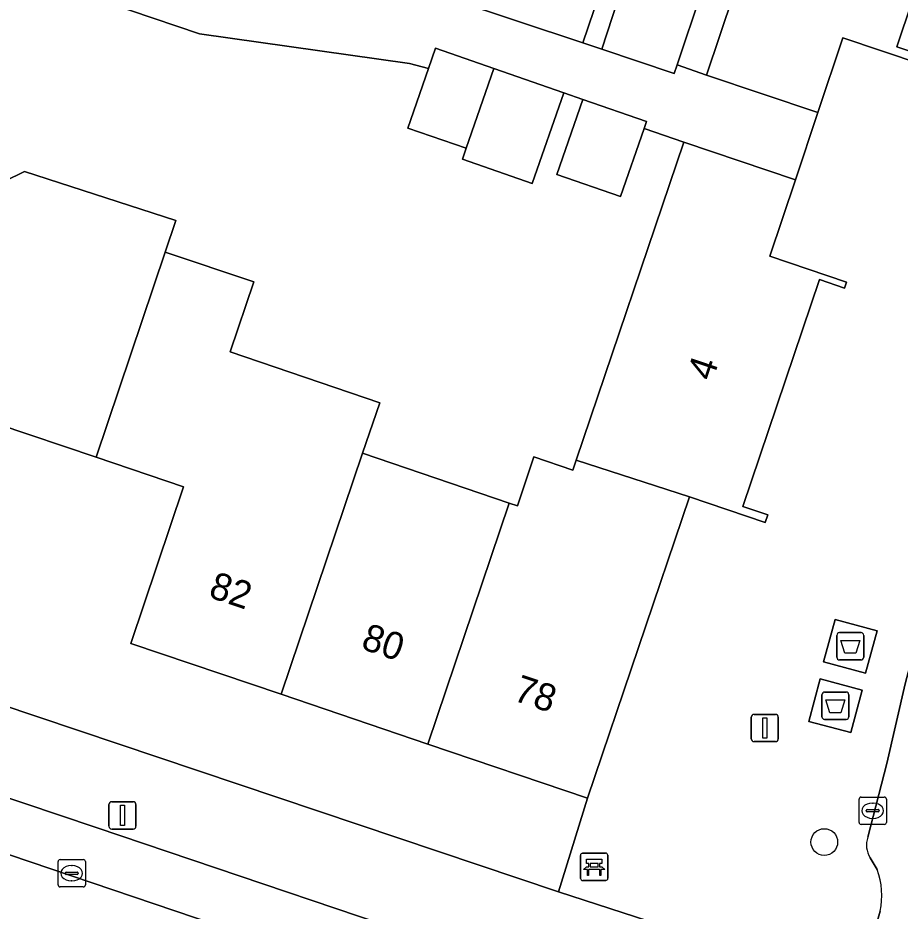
# Model space of a CAD drawing. Extents: x 158086 to 159499, y 382904 to 383981.
# Drawn here: x 158697.45 to 158729.8, y 383344.28 to 383377.02 of the extents above; entities that cross this region are included whole.
import ezdxf

# ---------------------------------------------------------------- set-up
doc = ezdxf.new("R2010")
doc.units = 0
for name, color, linetype in [('IMGEO_Afval_apart_plaats', 7, 'Continuous'), ('IMGEO_Bank', 7, 'Continuous'), ('IMGEO_Boom', 7, 'Continuous'), ('IMGEO_Erf', 7, 'Continuous'), ('IMGEO_Kolk', 7, 'Continuous'), ('IMGEO_Lichtmast', 7, 'Continuous'), ('IMGEO_Pand', 7, 'Continuous'), ('IMGEO_Pand_nummerreeks', 7, 'Continuous'), ('IMGEO_Parkeervlak_open', 7, 'Continuous'), ('IMGEO_Rijbaan_lokaal_gesloten', 7, 'Continuous'), ('IMGEO_Rijbaan_lokaal_open', 7, 'Continuous'), ('IMGEO_Voetpad_gesloten', 7, 'Continuous'), ('IMGEO_Voetpad_open', 7, 'Continuous')]:
    doc.layers.add(name, color=color, linetype=linetype)

msp = doc.modelspace()

# ---------------------------------------------------------------- linework, layer by layer
at = {"layer": 'IMGEO_Afval_apart_plaats'}
for p, q in [((158727.476, 383353.588), (158727.476, 383354.388)), ((158727.476, 383354.388), (158727.476, 383353.588)), ((158727.576, 383354.488), (158728.366, 383354.488)), ((158728.366, 383354.488), (158727.576, 383354.488)), ((158728.466, 383354.388), (158728.466, 383353.588)), ((158728.466, 383353.588), (158728.466, 383354.388)), ((158728.366, 383353.488), (158727.576, 383353.488)), ((158727.576, 383353.488), (158728.366, 383353.488)), ((158726.929, 383351.408), (158726.929, 383352.208)), ((158726.929, 383352.208), (158726.929, 383351.408)), ((158727.029, 383352.308), (158727.819, 383352.308)), ((158727.819, 383352.308), (158727.029, 383352.308)), ((158727.919, 383352.208), (158727.919, 383351.408)), ((158727.919, 383351.408), (158727.919, 383352.208)), ((158727.819, 383351.308), (158727.029, 383351.308)), ((158727.029, 383351.308), (158727.819, 383351.308))]:
    msp.add_line(p, q, dxfattribs=at)
for points in [[(158727.619, 383354.202), (158728.323, 383354.202), (158728.174, 383353.732), (158727.768, 383353.732), (158727.619, 383354.202)], [(158727.072, 383352.022), (158727.776, 383352.022), (158727.627, 383351.552), (158727.221, 383351.552), (158727.072, 383352.022)]]:
    msp.add_lwpolyline(points, dxfattribs=at)
for centre, start, end in [((158727.576, 383354.388), 90, 180), ((158727.576, 383354.388), 90, 180), ((158728.366, 383354.388), 0, 90), ((158728.366, 383354.388), 360, 90), ((158727.576, 383353.588), 180, 270), ((158727.576, 383353.588), 180, 270), ((158728.366, 383353.588), 270, 0), ((158728.366, 383353.588), 270, 0), ((158727.029, 383352.208), 90, 180), ((158727.029, 383352.208), 90, 180), ((158727.819, 383352.208), 0, 90), ((158727.819, 383352.208), 360, 90), ((158727.029, 383351.408), 180, 270), ((158727.029, 383351.408), 180, 270), ((158727.819, 383351.408), 270, 0), ((158727.819, 383351.408), 270, 0)]:
    msp.add_arc(centre, 0.1, start, end, dxfattribs=at)
at = {"layer": 'IMGEO_Bank'}
for p, q in [((158718.08, 383345.481), (158718.08, 383346.322)), ((158718.08, 383346.322), (158718.08, 383345.481)), ((158718.155, 383346.406), (158718.996, 383346.406)), ((158718.996, 383346.406), (158718.155, 383346.406)), ((158719.08, 383346.331), (158719.08, 383345.49)), ((158719.08, 383345.49), (158719.08, 383346.331)), ((158718.389, 383345.912), (158718.389, 383346.018)), ((158718.433, 383346.018), (158718.433, 383345.912)), ((158718.721, 383346.024), (158718.439, 383346.024)), ((158718.727, 383345.912), (158718.727, 383346.018)), ((158718.771, 383346.018), (158718.771, 383345.912)), ((158718.777, 383345.804), (158718.384, 383345.804)), ((158718.439, 383345.906), (158718.721, 383345.906)), ((158719.005, 383345.406), (158718.164, 383345.406)), ((158718.164, 383345.406), (158719.005, 383345.406))]:
    msp.add_line(p, q, dxfattribs=at)
for points in [[(158718.383, 383346.024), (158718.297, 383346.024), (158718.297, 383346.185), (158718.86, 383346.185), (158718.86, 383346.024), (158718.777, 383346.024)], [(158718.327, 383345.804), (158718.185, 383345.804), (158718.297, 383345.906), (158718.383, 383345.906)], [(158718.377, 383345.797), (158718.377, 383345.59), (158718.334, 383345.59), (158718.334, 383345.797)], [(158718.777, 383345.906), (158718.86, 383345.906), (158718.972, 383345.804), (158718.833, 383345.804)], [(158718.827, 383345.797), (158718.827, 383345.59), (158718.783, 383345.59), (158718.783, 383345.797)]]:
    msp.add_lwpolyline(points, dxfattribs=at)
for centre, radius, start, end in [((158718.158, 383346.328), 0.0779, 92.4484, 184.2845), ((158718.158, 383346.328), 0.0779, 92.4484, 184.2845), ((158719.002, 383346.328), 0.0779, 2.4484, 94.2845), ((158719.002, 383346.328), 0.0779, 2.4484, 94.2845), ((158718.382, 383346.017), 0.00671, 2.8957, 87.1043), ((158718.439, 383346.017), 0.00671, 92.8957, 177.1043), ((158718.721, 383346.017), 0.00671, 2.8957, 87.1043), ((158718.778, 383346.017), 0.00671, 92.8957, 177.1043), ((158718.327, 383345.797), 0.00671, 2.8957, 87.1043), ((158718.384, 383345.797), 0.00671, 92.8957, 177.1043), ((158718.382, 383345.913), 0.00671, 272.8957, 357.1043), ((158718.439, 383345.913), 0.00671, 182.8957, 267.1043), ((158718.721, 383345.913), 0.00671, 272.8957, 357.1043), ((158718.778, 383345.913), 0.00671, 182.8957, 267.1043), ((158718.776, 383345.797), 0.00671, 2.8957, 87.1043), ((158718.833, 383345.797), 0.00671, 92.8957, 177.1043), ((158718.158, 383345.484), 0.0779, 182.4484, 274.2845), ((158718.158, 383345.484), 0.0779, 182.4484, 274.2845), ((158719.002, 383345.484), 0.0779, 272.4484, 4.2845), ((158719.002, 383345.484), 0.0779, 272.4484, 4.2845)]:
    msp.add_arc(centre, radius, start, end, dxfattribs=at)
at = {"layer": 'IMGEO_Boom'}
msp.add_circle((158727.018, 383346.814), 0.489, dxfattribs=at)
at = {"layer": 'IMGEO_Erf'}
for points in [[(158722.521, 383377.968), (158721.626, 383375.3), (158722.705, 383374.912), (158726.685, 383386.774)], [(158719.174, 383379.091), (158718.17, 383376.095), (158718.865, 383375.862), (158719.835, 383378.869)], [(158696.214, 383370.661), (158697.692, 383371.39), (158703.244, 383369.584), (158702.856, 383368.433), (158706.101, 383367.339), (158705.237, 383364.775), (158710.721, 383362.914), (158710.092, 383361.061), (158715.469, 383359.237), (158715.767, 383359.136), (158716.374, 383360.928), (158717.797, 383360.446), (158717.918, 383360.804), (158721.868, 383372.461), (158720.41, 383372.967), (158719.543, 383370.469), (158717.213, 383371.277), (158718.166, 383374.027), (158717.464, 383374.27), (158716.313, 383370.95), (158713.749, 383371.839), (158713.886, 383372.235), (158711.744, 383372.978), (158712.5, 383375.158), (158711.815, 383375.343), (158704.106, 383376.428), (158696.512, 383379.002)], [(158632.176, 383373.566), (158717.275, 383344.991), (158718.333, 383348.422), (158712.477, 383350.406), (158707.098, 383352.228), (158701.588, 383354.095), (158703.529, 383359.825), (158700.316, 383360.913), (158696.682, 383362.144)]]:
    msp.add_lwpolyline(points, dxfattribs=at)
at = {"layer": 'IMGEO_Kolk'}
for p, q in [((158728.292, 383347.535), (158728.292, 383348.387)), ((158728.367, 383348.461), (158729.219, 383348.461)), ((158729.293, 383348.387), (158729.293, 383347.535)), ((158728.551, 383347.955), (158728.551, 383347.967)), ((158728.594, 383348.004), (158728.992, 383348.004)), ((158728.78, 383348.241), (158728.805, 383348.241)), ((158729.035, 383347.967), (158729.035, 383347.955)), ((158728.989, 383347.918), (158728.591, 383347.918)), ((158728.803, 383347.681), (158728.778, 383347.681)), ((158729.219, 383347.461), (158728.367, 383347.461)), ((158698.923, 383345.243), (158698.923, 383346.095)), ((158698.998, 383346.169), (158699.85, 383346.169)), ((158699.924, 383346.095), (158699.924, 383345.243)), ((158699.182, 383345.663), (158699.182, 383345.675)), ((158699.225, 383345.712), (158699.623, 383345.712)), ((158699.411, 383345.949), (158699.436, 383345.949)), ((158699.666, 383345.675), (158699.666, 383345.663)), ((158699.62, 383345.626), (158699.222, 383345.626)), ((158699.434, 383345.389), (158699.409, 383345.389)), ((158699.85, 383345.169), (158698.998, 383345.169))]:
    msp.add_line(p, q, dxfattribs=at)
for points in [[(158728.292, 383347.535), (158728.292, 383348.387)], [(158728.367, 383348.461), (158729.219, 383348.461)], [(158729.293, 383348.387), (158729.293, 383347.535)], [(158729.219, 383347.461), (158728.367, 383347.461)], [(158698.923, 383345.243), (158698.923, 383346.095)], [(158698.998, 383346.169), (158699.85, 383346.169)], [(158699.924, 383346.095), (158699.924, 383345.243)], [(158699.85, 383345.169), (158698.998, 383345.169)]]:
    msp.add_lwpolyline(points, dxfattribs=at)
for centre, radius, start, end in [((158728.369, 383348.385), 0.0765, 91.552, 178.448), ((158728.369, 383348.385), 0.0765, 91.552, 178.448), ((158729.217, 383348.385), 0.0765, 1.552, 88.448), ((158729.217, 383348.385), 0.0765, 1.552, 88.448), ((158728.591, 383347.964), 0.0403, 85.8775, 175.7526), ((158728.588, 383347.954), 0.0366, 178.938, 274.7102), ((158728.992, 383347.961), 0.043, 264.8664, 352.4533), ((158728.996, 383347.966), 0.0386, 1.7309, 96.639), ((158728.369, 383347.537), 0.0765, 181.552, 268.448), ((158728.369, 383347.537), 0.0765, 181.552, 268.448), ((158729.217, 383347.537), 0.0765, 271.552, 358.448), ((158729.217, 383347.537), 0.0765, 271.552, 358.448), ((158699, 383346.093), 0.0765, 91.552, 178.448), ((158699, 383346.093), 0.0765, 91.552, 178.448), ((158699.848, 383346.093), 0.0765, 1.552, 88.448), ((158699.848, 383346.093), 0.0765, 1.552, 88.448), ((158699.222, 383345.672), 0.0403, 85.8775, 175.7526), ((158699.219, 383345.662), 0.0366, 178.938, 274.7102), ((158699.623, 383345.669), 0.043, 264.8664, 352.4533), ((158699.627, 383345.674), 0.0386, 1.7309, 96.639), ((158699, 383345.245), 0.0765, 181.552, 268.448), ((158699, 383345.245), 0.0765, 181.552, 268.448), ((158699.848, 383345.245), 0.0765, 271.552, 358.448), ((158699.848, 383345.245), 0.0765, 271.552, 358.448)]:
    msp.add_arc(centre, radius, start, end, dxfattribs=at)
for centre, major_axis, ratio, start_param, end_param in [((158728.779, 383347.961), (-0.387, 0.002), 0.722429, 4.712389, 7.853982), ((158728.804, 383347.961), (-0.39, 0.002), 0.717154, 1.570796, 4.712389), ((158699.41, 383345.669), (-0.387, 0.002), 0.722429, 4.712389, 7.853982), ((158699.435, 383345.669), (-0.39, 0.002), 0.717154, 1.570796, 4.712389)]:
    msp.add_ellipse(centre, major_axis=major_axis, ratio=ratio, start_param=start_param, end_param=end_param, dxfattribs=at)
at = {"layer": 'IMGEO_Lichtmast'}
for p, q in [((158724.342, 383350.593), (158724.342, 383351.393)), ((158724.342, 383351.393), (158724.342, 383350.593)), ((158724.442, 383351.493), (158725.232, 383351.493)), ((158725.232, 383351.493), (158724.442, 383351.493)), ((158725.332, 383351.393), (158725.332, 383350.593)), ((158725.332, 383350.593), (158725.332, 383351.393)), ((158725.232, 383350.493), (158724.442, 383350.493)), ((158724.442, 383350.493), (158725.232, 383350.493)), ((158700.891, 383348.29), (158701.681, 383348.29)), ((158701.681, 383348.29), (158700.891, 383348.29)), ((158700.791, 383347.39), (158700.791, 383348.19)), ((158700.791, 383348.19), (158700.791, 383347.39)), ((158701.781, 383348.19), (158701.781, 383347.39)), ((158701.781, 383347.39), (158701.781, 383348.19)), ((158701.681, 383347.29), (158700.891, 383347.29)), ((158700.891, 383347.29), (158701.681, 383347.29))]:
    msp.add_line(p, q, dxfattribs=at)
for points in [[(158724.762, 383351.368), (158724.912, 383351.368), (158724.912, 383350.618), (158724.762, 383350.618), (158724.762, 383351.368)], [(158701.211, 383348.165), (158701.361, 383348.165), (158701.361, 383347.415), (158701.211, 383347.415), (158701.211, 383348.165)]]:
    msp.add_lwpolyline(points, dxfattribs=at)
for centre, start, end in [((158724.442, 383351.393), 90, 180), ((158724.442, 383351.393), 90, 180), ((158725.232, 383351.393), 0, 90), ((158725.232, 383351.393), 360, 90), ((158724.442, 383350.593), 180, 270), ((158724.442, 383350.593), 180, 270), ((158725.232, 383350.593), 270, 0), ((158725.232, 383350.593), 270, 0), ((158700.891, 383348.19), 90, 180), ((158700.891, 383348.19), 90, 180), ((158701.681, 383348.19), 0, 90), ((158701.681, 383348.19), 360, 90), ((158700.891, 383347.39), 180, 270), ((158700.891, 383347.39), 180, 270), ((158701.681, 383347.39), 270, 0), ((158701.681, 383347.39), 270, 0)]:
    msp.add_arc(centre, 0.1, start, end, dxfattribs=at)
at = {"layer": 'IMGEO_Pand'}
for points in [[(158726.685, 383386.774), (158722.705, 383374.912), (158726.779, 383373.545), (158727.698, 383376.285), (158730.569, 383375.322), (158730.671, 383375.625), (158729.679, 383375.958), (158732.503, 383384.375), (158730.59, 383385.017), (158730.739, 383385.462)], [(158719.174, 383379.091), (158714.342, 383380.712), (158713.337, 383377.716), (158718.17, 383376.095)], [(158718.865, 383375.862), (158721.516, 383374.973), (158721.626, 383375.3), (158722.521, 383377.968), (158719.835, 383378.869)], [(158714.9, 383375.159), (158712.758, 383375.902), (158712.5, 383375.158), (158711.744, 383372.978), (158713.886, 383372.235)], [(158717.464, 383374.27), (158714.9, 383375.159), (158713.886, 383372.235), (158713.749, 383371.839), (158716.313, 383370.95)], [(158720.41, 383372.967), (158720.497, 383373.219), (158718.166, 383374.027), (158717.213, 383371.277), (158719.543, 383370.469)], [(158717.918, 383360.804), (158722.072, 383359.46), (158724.846, 383358.521), (158724.942, 383358.806), (158724.029, 383359.115), (158726.843, 383367.423), (158727.764, 383367.111), (158727.838, 383367.33), (158725.016, 383368.286), (158725.961, 383371.075), (158721.868, 383372.461)], [(158702.856, 383368.433), (158703.244, 383369.584), (158697.692, 383371.39), (158696.214, 383370.661), (158694.545, 383365.528), (158691.875, 383366.429), (158689.201, 383357.972), (158691.512, 383357.189), (158692.22, 383357.538), (158694.823, 383356.656), (158696.682, 383362.144), (158700.316, 383360.913)], [(158710.092, 383361.061), (158710.721, 383362.914), (158705.237, 383364.775), (158706.101, 383367.339), (158702.856, 383368.433), (158700.316, 383360.913), (158703.529, 383359.825), (158701.588, 383354.095), (158707.098, 383352.228)], [(158715.469, 383359.237), (158710.092, 383361.061), (158707.098, 383352.228), (158712.477, 383350.406)], [(158715.469, 383359.237), (158712.477, 383350.406), (158718.333, 383348.422), (158722.072, 383359.46), (158717.918, 383360.804), (158717.797, 383360.446), (158716.374, 383360.928), (158715.767, 383359.136)]]:
    msp.add_lwpolyline(points, close=True, dxfattribs=at)
at = {"layer": 'IMGEO_Parkeervlak_open'}
for points in [[(158715.214, 383342.318), (158700.325, 383347.341), (158692.429, 383349.997), (158604.03, 383379.824), (158603.313, 383379.759), (158601.853, 383379.052)], [(158600.461, 383378.93), (158617.257, 383373.254), (158635.273, 383366.93), (158690.269, 383348.66), (158717.644, 383339.402)]]:
    msp.add_lwpolyline(points, dxfattribs=at)
at = {"layer": 'IMGEO_Rijbaan_lokaal_gesloten'}
msp.add_lwpolyline([(158690.269, 383348.66), (158635.273, 383366.93), (158617.257, 383373.254), (158600.461, 383378.93), (158600.308, 383378.982), (158599.137, 383375.485), (158613.546, 383370.64), (158615.282, 383370.057), (158649.662, 383358.496), (158652.025, 383357.663), (158683.764, 383346.986), (158685.485, 383346.406), (158716.689, 383335.909), (158717.809, 383339.314), (158717.644, 383339.402)], close=True, dxfattribs=at)
at = {"layer": 'IMGEO_Rijbaan_lokaal_open'}
for points in [[(158729.065, 383344.282), (158728.963, 383343.935), (158734.358, 383342.521), (158735.525, 383346.987), (158736.834, 383352.288), (158741.16, 383368.496), (158741.215, 383368.702), (158742.082, 383372.031), (158744.987, 383383.178), (158745.723, 383386.043), (158747.062, 383391.127), (158747.18, 383391.515), (158741.44, 383393.092), (158740.702, 383392.435)], [(158740.293, 383391.824), (158740.234, 383391.599), (158739.158, 383387.467), (158736.211, 383376.343), (158732.025, 383360.337), (158729.989, 383352.609), (158729.308, 383349.691), (158728.618, 383346.995)], [(158728.705, 383346.239), (158728.96, 383345.802)]]:
    msp.add_lwpolyline(points, dxfattribs=at)
for centre, radius, start, end in [((158729.37, 383346.699), 0.808, 158.4881, 214.6412), ((158726.353, 383344.858), 2.772, 348.0013, 19.902)]:
    msp.add_arc(centre, radius, start, end, dxfattribs=at)
at = {"layer": 'IMGEO_Voetpad_gesloten'}
for points in [[(158728.952, 383354.554), (158727.412, 383354.973), (158726.99, 383353.422), (158728.53, 383353.003)], [(158728.401, 383352.379), (158726.863, 383352.791), (158726.447, 383351.237), (158727.985, 383350.825)]]:
    msp.add_lwpolyline(points, close=True, dxfattribs=at)
at = {"layer": 'IMGEO_Voetpad_open'}
for points in [[(158732.503, 383384.375), (158729.679, 383375.958), (158730.671, 383375.625)], [(158601.853, 383379.052), (158603.313, 383379.759), (158604.03, 383379.824), (158692.429, 383349.997), (158700.325, 383347.341), (158715.214, 383342.318)], [(158696.512, 383379.002), (158704.106, 383376.428), (158711.815, 383375.343), (158712.5, 383375.158), (158712.758, 383375.902), (158714.9, 383375.159), (158717.464, 383374.27), (158718.166, 383374.027), (158720.497, 383373.219), (158720.41, 383372.967), (158721.868, 383372.461), (158725.961, 383371.075), (158726.779, 383373.545), (158722.705, 383374.912), (158721.626, 383375.3), (158721.516, 383374.973), (158718.865, 383375.862), (158718.17, 383376.095), (158713.337, 383377.716)], [(158730.569, 383375.322), (158727.698, 383376.285), (158726.779, 383373.545), (158725.961, 383371.075), (158725.016, 383368.286), (158727.838, 383367.33), (158727.764, 383367.111), (158726.843, 383367.423), (158724.029, 383359.115), (158724.942, 383358.806), (158724.846, 383358.521), (158722.072, 383359.46), (158718.333, 383348.422), (158717.275, 383344.991), (158728.113, 383341.477)], [(158728.618, 383346.995), (158729.308, 383349.691), (158729.989, 383352.609), (158732.025, 383360.337), (158736.211, 383376.343)], [(158728.113, 383341.477), (158717.275, 383344.991), (158632.176, 383373.566)], [(158728.96, 383345.802), (158728.705, 383346.239)], [(158728.414, 383342.272), (158728.963, 383343.935), (158729.065, 383344.282)]]:
    msp.add_lwpolyline(points, dxfattribs=at)
for points in [[(158728.952, 383354.554), (158728.53, 383353.003), (158726.99, 383353.422), (158727.412, 383354.973)], [(158728.401, 383352.379), (158727.985, 383350.825), (158726.447, 383351.237), (158726.863, 383352.791)]]:
    msp.add_lwpolyline(points, close=True, dxfattribs=at)
for centre, radius, start, end in [((158729.37, 383346.699), 0.808, 158.4881, 214.6412), ((158726.353, 383344.858), 2.772, 348.0013, 19.902)]:
    msp.add_arc(centre, radius, start, end, dxfattribs=at)

# ---------------------------------------------------------------- texts
at = {"layer": 'IMGEO_Pand_nummerreeks'}
for s, rotation, p in [('4', 71.2855, (158722.913, 383363.674)), ('82', 341.2815, (158704.401, 383355.803)), ('80', 341.2843, (158709.99, 383353.909)), ('78', 341.2843, (158715.572, 383352.018))]:
    msp.add_text(s, height=1, rotation=rotation, dxfattribs=at).set_placement(p)

doc.saveas('drawing.dxf')
